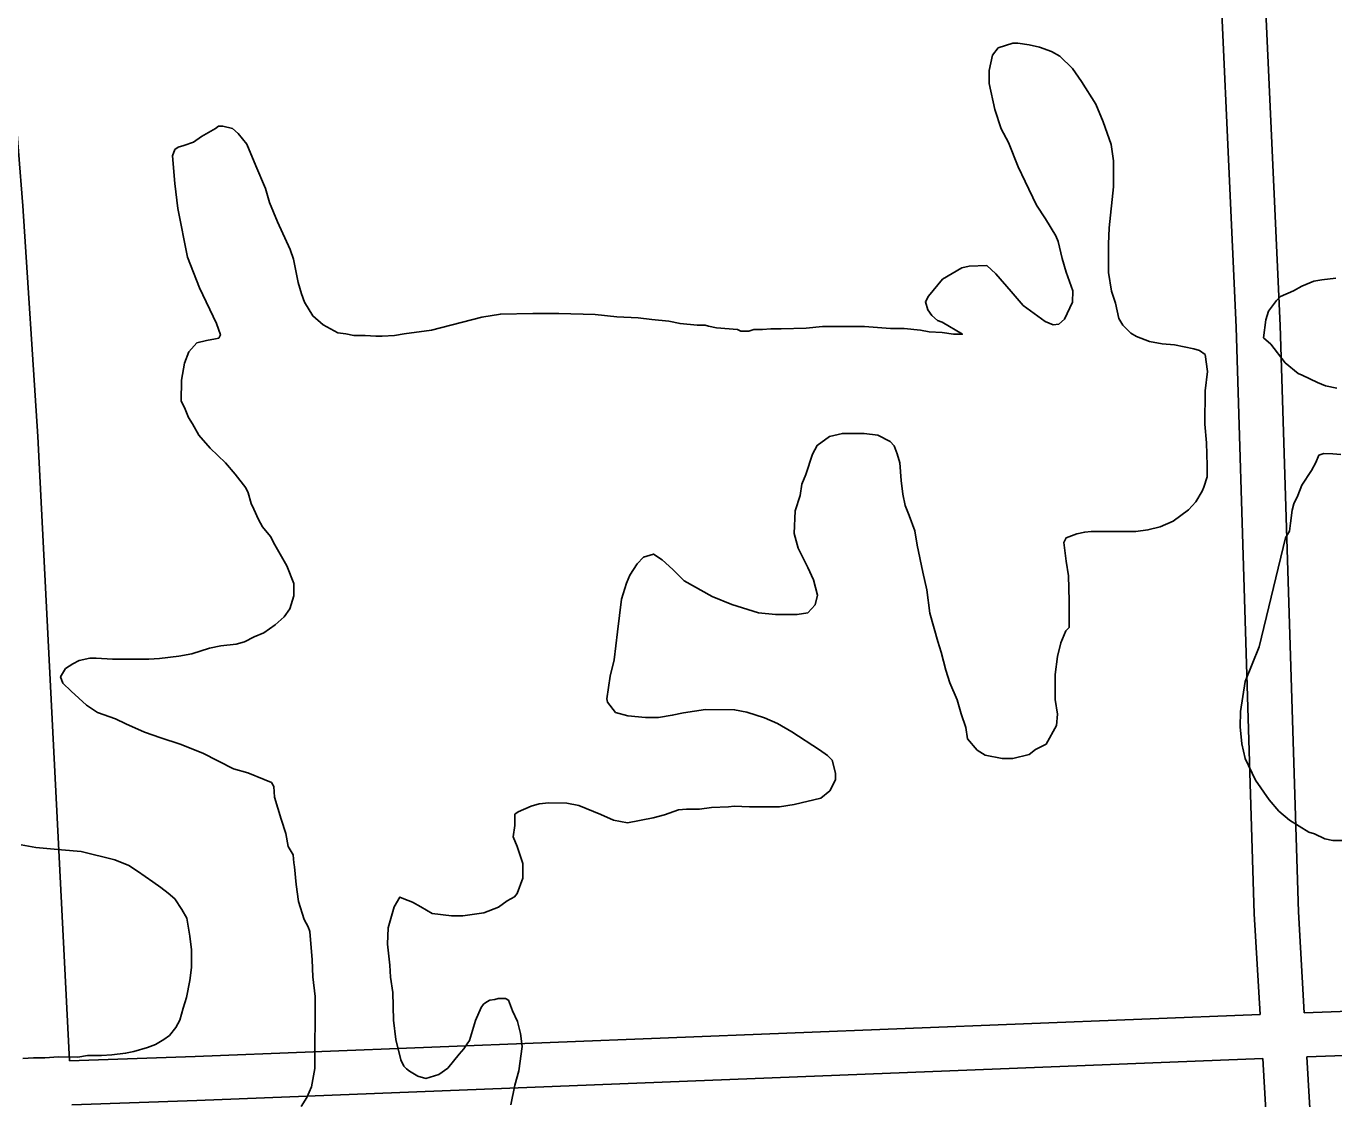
# Model space of a CAD drawing. Extents: x 3313447 to 3351316, y 703786 to 729172.
# Drawn here: x 3333473 to 3334360, y 726128 to 726856 of the extents above; entities that cross this region are included whole.
import ezdxf

# ---------------------------------------------------------------- set-up
doc = ezdxf.new("R2010")
doc.units = 0
doc.layers.add('V-ROAD-CNTR', color=7, linetype='Continuous')
doc.layers.add('V-SITE-VEGE', color=7, linetype='Continuous')

msp = doc.modelspace()

# ---------------------------------------------------------------- linework, layer by layer
at = {"layer": 'V-ROAD-CNTR'}
for points in [[(3333501.88, 726154.12), (3333480.37, 726577.6), (3333470.22, 726734.13), (3333461.39, 726845.35), (3333435.62, 726977.25), (3333426.07, 727048.2), (3333426.04, 727115.72), (3333418.78, 727220.16), (3333412.84, 727371.32), (3333412.85, 727376.84)], [(3334309.57, 726185.49), (3334305.6, 726253.71), (3334293.3, 726651.87), (3334278.54, 726974), (3334273.22, 727241.33), (3334269.28, 727377.72)], [(3334339.55, 726186.62), (3334335.58, 726255.04), (3334323.27, 726653.02), (3334308.52, 726974.98), (3334303.21, 727242.06), (3334299.26, 727378.58)], [(3334339.55, 726186.63), (3334504.83, 726192.64), (3334880.57, 726212.46), (3334949.92, 726210.26), (3334994.03, 726208.17)], [(3333501.88, 726154.12), (3333587.14, 726157.02), (3334309.57, 726185.49)], [(3334341.29, 726156.67), (3334506.16, 726162.67), (3334880.88, 726182.43), (3334948.73, 726180.28), (3334984.92, 726178.57)], [(3334358.25, 725859.07), (3334355.47, 725912.62), (3334341.29, 726156.67)], [(3333503.4, 726124.16), (3333588.24, 726127.04), (3334311.31, 726155.53)], [(3334328.27, 725857.91), (3334325.51, 725910.97), (3334311.31, 726155.53)]]:
    msp.add_lwpolyline(points, dxfattribs=at)
at = {"layer": 'V-SITE-VEGE'}
for points in [[(3333634.79, 726745.75), (3333637.5, 726736.41), (3333642.95, 726723.21), (3333651.67, 726704.52), (3333653.84, 726697.92), (3333657.08, 726681.99), (3333659.25, 726674.3), (3333661.43, 726668.8), (3333666.89, 726659.45), (3333674, 726653.39), (3333683.86, 726647.86), (3333689.35, 726647.3), (3333694.84, 726646.18), (3333702.52, 726646.15), (3333709.66, 726645.58), (3333714.05, 726645.56), (3333722.29, 726646.08), (3333728.88, 726647.16), (3333747.55, 726649.84), (3333781.62, 726658.51), (3333794.25, 726660.66), (3333816.21, 726661.13), (3333833.78, 726661.07), (3333858.48, 726660.44), (3333873.29, 726658.74), (3333887.57, 726658.14), (3333896.9, 726657.01), (3333908.42, 726655.87), (3333916.1, 726654.2), (3333927.62, 726653.06), (3333933.11, 726653.05), (3333935.31, 726652.49), (3333940.79, 726651.37), (3333955.06, 726650.23), (3333957.25, 726649.12), (3333962.75, 726649.1), (3333966.04, 726650.19), (3333972.08, 726650.17), (3333977.57, 726650.7), (3333984.71, 726650.67), (3334001.73, 726651.16), (3334012.71, 726652.22), (3334041.26, 726652.12), (3334058.82, 726650.97), (3334068.15, 726650.93), (3334079.13, 726649.8), (3334085.16, 726648.68), (3334093.94, 726648.1), (3334101.63, 726646.98), (3334107.66, 726646.96), (3334093.97, 726655.24), (3334090.68, 726656.35), (3334086.85, 726659.66), (3334084.12, 726663.51), (3334082.49, 726669), (3334084.7, 726672.84), (3334094.07, 726684.33), (3334107.27, 726691.97), (3334112.21, 726693.05), (3334124.29, 726693.56), (3334130.31, 726688.05), (3334140.7, 726675.94), (3334148.9, 726666.58), (3334163.69, 726655.55), (3334169.17, 726653.33), (3334173.02, 726653.87), (3334176.87, 726657.15), (3334182.4, 726668.66), (3334182.43, 726676.35), (3334178.08, 726688.98), (3334175.36, 726698.33), (3334172.66, 726709.87), (3334171.02, 726713.71), (3334163.93, 726725.27), (3334157.92, 726734.62), (3334150.29, 726750.57), (3334145.38, 726760.46), (3334138.85, 726776.95), (3334133.94, 726786.31), (3334129.6, 726799.49), (3334125.81, 726817.07), (3334125.85, 726825.86), (3334128.08, 726836.28), (3334131.94, 726841.21), (3334141.83, 726844.47), (3334145.12, 726844.46), (3334152.81, 726843.33), (3334159.94, 726841.66), (3334168.16, 726838.89), (3334173.64, 726835.58), (3334182.4, 726827.31), (3334188.4, 726818.51), (3334198.23, 726803.1), (3334203.13, 726791.01), (3334208.57, 726775.62), (3334210.18, 726764.63), (3334210.12, 726747.07), (3334207.27, 726719.08), (3334206.69, 726708.1), (3334206.62, 726688.89), (3334208.77, 726676.25)], [(3333659, 726123.13), (3333662.87, 726129.16), (3333666.19, 726136.28), (3333668.43, 726148.9), (3333668.59, 726197.76), (3333666.99, 726210.94), (3333666.48, 726222.47), (3333664.9, 726241.69), (3333663.81, 726244.99), (3333661.09, 726249.94), (3333657.29, 726262.03), (3333655.68, 726273.56), (3333654.62, 726285.64), (3333654.08, 726288.39), (3333653.55, 726293.88), (3333650.28, 726299.38), (3333648.66, 726308.17), (3333645.4, 726318.07), (3333641.06, 726332.9), (3333640.54, 726340.04), (3333638.9, 726342.79), (3333633.97, 726345), (3333623, 726349.43), (3333613.13, 726352.21), (3333592.31, 726362.71), (3333576.96, 726368.8), (3333563.79, 726373.24), (3333552.83, 726377.12), (3333540.22, 726382.66), (3333533.1, 726385.97), (3333521.03, 726390.41), (3333513.37, 726395.37), (3333502.97, 726404.74), (3333497.5, 726410.25), (3333495.86, 726414.65), (3333499.18, 726420.12), (3333504.13, 726423.4), (3333508.53, 726425.58), (3333515.67, 726427.21), (3333520.06, 726427.19), (3333531.04, 726426.6), (3333538.17, 726426.58), (3333555.74, 726426.52), (3333562.88, 726427.04), (3333576.06, 726428.65), (3333584.85, 726430.26), (3333596.94, 726434.06), (3333604.63, 726435.68), (3333615.07, 726436.75), (3333620.56, 726438.38), (3333627.16, 726441.65), (3333633.76, 726444.37), (3333641.46, 726449.83), (3333647.52, 726455.3), (3333651.38, 726460.78), (3333654.16, 726469.55), (3333654.18, 726477.78), (3333649.28, 726489.88), (3333641.1, 726504.18), (3333638.37, 726509.68), (3333632.91, 726516.29), (3333630.18, 726521.23), (3333626.91, 726528.38), (3333625.27, 726532.23), (3333623.1, 726539.38), (3333621.47, 726542.68), (3333614.36, 726552.03), (3333607.8, 726559.74), (3333597.4, 726569.66), (3333589.75, 726578.47), (3333585.39, 726586.17), (3333582.66, 726590.57), (3333579.94, 726597.17), (3333577.76, 726601.57), (3333577.8, 726615.84), (3333580.04, 726627.36), (3333582.81, 726635.04), (3333588.32, 726641.06), (3333594.91, 726642.68), (3333600.95, 726643.76), (3333603.15, 726644.3), (3333604.26, 726646.49), (3333601.54, 726654.19), (3333590.1, 726678.38), (3333581.93, 726699.27), (3333575.46, 726732.23), (3333573.32, 726749.25), (3333571.74, 726767.92), (3333573.4, 726772.31), (3333575.6, 726773.95), (3333579.45, 726775.03), (3333586.04, 726777.21), (3333591.54, 726781.03), (3333600.9, 726786.49), (3333603.1, 726788.13), (3333605.84, 726788.12), (3333612.42, 726786.45), (3333616.25, 726783.14), (3333622.27, 726775.98), (3333628.26, 726761.14), (3333634.79, 726745.75)], [(3334361.71, 726610.4), (3334354.03, 726612.08), (3334348.55, 726614.29), (3334338.14, 726619.27), (3334335.4, 726620.37), (3334326.64, 726627.54), (3334316.8, 726640.2), (3334311.87, 726644.61), (3334313.56, 726656.68), (3334315.23, 726662.71), (3334320.74, 726669.83), (3334323.5, 726672.57), (3334332.29, 726676.38), (3334337.79, 726679.65), (3334346.04, 726682.92), (3334351.53, 726684), (3334360.87, 726685.06)], [(3334208.77, 726676.25), (3334211.49, 726668.01), (3334213.65, 726657.57), (3334216.38, 726653.17), (3334221.85, 726647.66), (3334225.69, 726645.45), (3334234.46, 726642.13), (3334243.24, 726640.45), (3334251.47, 726639.88), (3334264.64, 726637.09), (3334268.47, 726635.97), (3334272.31, 726633.21), (3334273.91, 726621.69), (3334272.22, 726608.51), (3334272.15, 726586.01), (3334273.2, 726573.37), (3334273.7, 726558), (3334273.67, 726550.32), (3334271.45, 726543.19), (3334270.34, 726540.45), (3334265.93, 726533.32), (3334260.97, 726527.85)], [(3334260.97, 726527.85), (3334250.51, 726520.2), (3334241.71, 726516.39), (3334233.47, 726514.22), (3334225.23, 726513.15), (3334195.04, 726513.26), (3334190.65, 726512.72), (3334185.15, 726511.64), (3334178.01, 726508.92), (3334176.35, 726505.64), (3334177.96, 726493.01), (3334179.57, 726483.12), (3334180.06, 726466.1), (3334180, 726447.98), (3334177.79, 726445.79), (3334174.47, 726437.57), (3334172.24, 726428.24), (3334170.55, 726416.17), (3334170.49, 726399.16), (3334172.11, 726389.27), (3334171.53, 726381.59), (3334164.35, 726368.98), (3334157.2, 726365.17), (3334152.8, 726361.89), (3334141.81, 726359.18), (3334134.68, 726359.2), (3334123.15, 726361.44), (3334117.67, 726364.75), (3334111.11, 726372.46), (3334110.04, 726380.15), (3334106.78, 726389.49), (3334104.07, 726398.84), (3334099.17, 726410.38), (3334096.46, 726419.17), (3334093.2, 726431.26), (3334091.03, 726438.41), (3334085.6, 726457.64), (3334083.46, 726473.56), (3334080.76, 726485.65), (3334076.98, 726503.78), (3334075.37, 726513.67), (3334071.56, 726524.11), (3334068.84, 726530.71), (3334067.22, 726538.4), (3334066.15, 726547.74), (3334065.09, 726559.82), (3334063.47, 726565.86), (3334061.29, 726571.36), (3334058.56, 726574.11), (3334050.34, 726578.53), (3334041.01, 726579.66), (3334026.19, 726579.71), (3334017.4, 726577.55), (3334009.14, 726571.54), (3334005.83, 726565.51), (3334001.39, 726551.8), (3333998.62, 726545.22), (3333997.5, 726537.54), (3333994.17, 726527.12), (3333993.56, 726511.75), (3333996.27, 726501.86), (3334002.82, 726488.66), (3334006.63, 726480.42), (3334009.34, 726469.98), (3334007.67, 726463.4), (3334002.71, 726457.92), (3333995.57, 726456.85), (3333980.75, 726456.9), (3333969.23, 726458.04), (3333951.13, 726463.59), (3333937.97, 726469.12), (3333918.79, 726479.62), (3333911.13, 726487.33), (3333904.02, 726493.95), (3333898, 726497.81), (3333891.4, 726495.64), (3333887, 726491.26), (3333882.02, 726483.59), (3333879.81, 726478.11), (3333876.48, 726467.14), (3333873.66, 726445.19), (3333871.4, 726425.98), (3333868.62, 726415.01), (3333866.37, 726399.65), (3333866.91, 726397.45), (3333872.37, 726390.3), (3333880.6, 726388.07), (3333892.67, 726386.94), (3333901.46, 726386.9), (3333910.79, 726388.52), (3333918.49, 726390.14), (3333933.31, 726392.28), (3333953.08, 726392.22), (3333961.31, 726390.54), (3333973.37, 726386.66), (3333982.14, 726382.78), (3333992, 726377.26), (3334010.63, 726365.12), (3334016.1, 726361.26), (3334019.39, 726357.95), (3334021.55, 726349.16)], [(3334308.96, 726434.91), (3334326.78, 726508.96), (3334329.54, 726513.34), (3334330.11, 726518.83), (3334331.23, 726527.61), (3334332.35, 726532), (3334335.11, 726537.48), (3334337.88, 726544.61), (3334344.5, 726554.46), (3334347.27, 726559.95), (3334349.48, 726564.88), (3334352.77, 726565.96), (3334358.82, 726565.94), (3334364.3, 726565.38)], [(3334368.34, 726303.51), (3334359.01, 726303.54), (3334353.53, 726304.65), (3334346.4, 726307.97), (3334342.56, 726309.08), (3334329.42, 726317.36), (3334322.3, 726323.43), (3334315.74, 726331.13), (3334306.45, 726344.34), (3334299.36, 726359.19), (3334297.2, 726369.08), (3334296.15, 726380.61), (3334296.18, 726391.04), (3334299.54, 726411.34), (3334308.96, 726434.91)], [(3334021.55, 726349.16), (3334021.54, 726344.77), (3334017.67, 726337.1), (3334011.61, 726332.18), (3333993.48, 726327.85), (3333983.59, 726326.24), (3333963.28, 726326.31), (3333952.85, 726326.89), (3333949.01, 726326.35), (3333937.48, 726325.84), (3333929.24, 726324.77), (3333920.46, 726324.81), (3333914.97, 726324.27), (3333905.62, 726321.01), (3333897.93, 726318.84), (3333880.35, 726315.61), (3333871.02, 726317.29), (3333862.25, 726321.16), (3333847.45, 726327.25), (3333839.22, 726328.93), (3333827.15, 726328.97), (3333820.56, 726328.44), (3333815.06, 726326.81), (3333806.27, 726323), (3333804.06, 726321.36), (3333804.04, 726313.68), (3333802.91, 726306), (3333805.64, 726299.4), (3333809.44, 726287.86), (3333809.41, 726277.97), (3333805.53, 726267.56), (3333803.87, 726265.37), (3333798.92, 726262.64), (3333792.87, 726258.27), (3333782.97, 726254.46), (3333768.69, 726252.31), (3333761.01, 726252.34), (3333747.84, 726254.03), (3333740.17, 726258.45), (3333734.69, 726261.76), (3333728.66, 726263.98), (3333725.92, 726265.09), (3333722.05, 726258.51), (3333718.16, 726244.25), (3333717.58, 726233.28), (3333719.17, 726219), (3333719.69, 726210.76), (3333721.3, 726200.32), (3333721.79, 726181.66), (3333723.39, 726168.48), (3333726.64, 726154.74), (3333728.82, 726150.34), (3333730.46, 726148.69), (3333732.65, 726147.03), (3333738.13, 726143.72), (3333743.61, 726142.06), (3333752.4, 726144.77), (3333758.46, 726149.14), (3333766.18, 726158.45), (3333769.48, 726162.28), (3333771.69, 726165.57), (3333773.34, 726167.76), (3333777.23, 726181.47), (3333781.11, 726190.24), (3333782.76, 726192.43), (3333784.96, 726194.07), (3333787.16, 726195.16), (3333790.46, 726195.7), (3333792.65, 726196.23), (3333797.6, 726196.22), (3333799.79, 726195.11), (3333802.51, 726187.97), (3333805.78, 726180.82), (3333807.95, 726172.58), (3333809.01, 726163.79), (3333806.76, 726147.33), (3333803.98, 726137.46), (3333801.19, 726124.29)], [(3333469.12, 726300.55), (3333479, 726298.87), (3333496.56, 726297.17), (3333509.73, 726296.02), (3333532.77, 726290.45), (3333542.09, 726286.58), (3333548.11, 726282.71), (3333558.52, 726275.54), (3333563.99, 726271.68), (3333568.92, 726267.82), (3333573.3, 726263.96), (3333578.22, 726256.81), (3333581.49, 726250.76)], [(3333581.49, 726250.76), (3333583.64, 726238.68), (3333584.71, 726229.34), (3333584.67, 726217.26)], [(3333584.67, 726217.26), (3333583.54, 726208.48), (3333581.31, 726196.96), (3333579.08, 726189.83), (3333576.86, 726181.61), (3333574.1, 726176.68), (3333569.69, 726171.2), (3333565.83, 726168.47), (3333560.33, 726165.19), (3333554.84, 726163.02), (3333545.5, 726160.3), (3333540, 726159.23), (3333530.67, 726158.16), (3333523.53, 726157.64), (3333514.19, 726157.67), (3333507.6, 726156.59), (3333494.43, 726156.64), (3333485.1, 726156.12), (3333477.41, 726156.15), (3333470.27, 726155.62)]]:
    msp.add_lwpolyline(points, dxfattribs=at)

doc.saveas('drawing.dxf')
